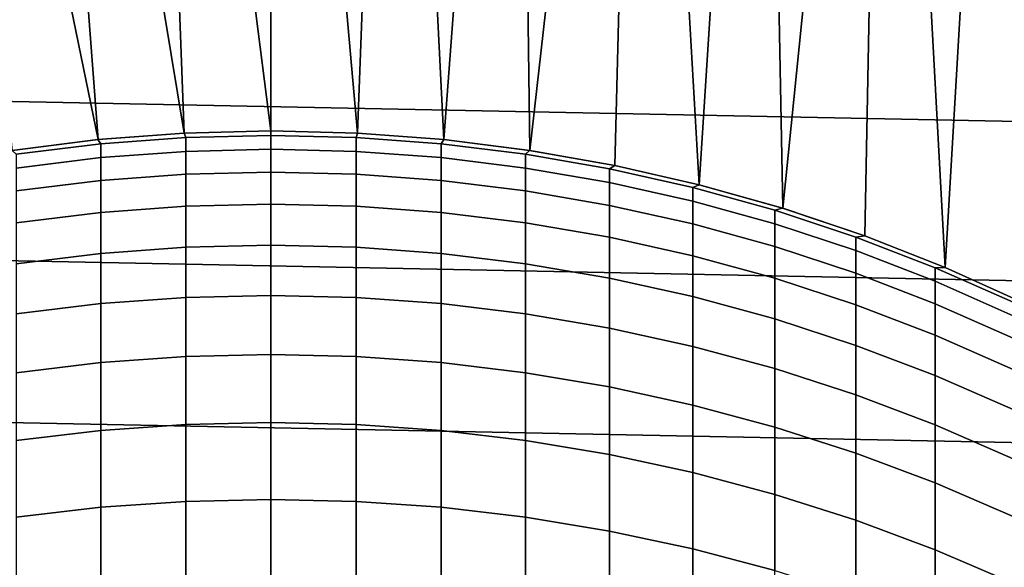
# Model space of a CAD drawing. Header units: metres. Extents: x -32 to 117, y -314 to 32.
# Tile 228 of 380: x -1.88 to 5.49, y 9.74 to 13.83. Entities that reach past the tile are written whole.
import ezdxf

# ---------------------------------------------------------------- set-up
doc = ezdxf.new("R2010")
doc.units = ezdxf.units.M
doc.layers.add('solid_24_501_064_XXX', color=7, linetype='CONTINUOUS')

msp = doc.modelspace()

# ---------------------------------------------------------------- linework, layer by layer
at = {"layer": 'solid_24_501_064_XXX'}
for points in [[(17.164658, 13.761341, 148.5), (3.335342, 21.745701, 148.5), (4.183744, 21.255875, 148.836288)], [(3.335342, 21.745701, 129.791641), (3.335342, 21.745701, 148.5), (17.164658, 13.761341, 148.5), (17.164658, 13.761341, 129.791641)], [(3.340253, 21.742865, 129.621338), (3.335342, 21.745701, 129.791641), (17.164658, 13.761341, 129.791641), (17.159746, 13.764176, 129.621338)], [(17.139305, 13.775978, 129.406357), (3.355197, 21.734238, 129.450684), (3.340253, 21.742865, 129.621338), (17.144802, 13.772804, 129.450684)], [(17.159746, 13.764176, 129.621338), (17.144802, 13.772804, 129.450684), (3.340253, 21.742865, 129.621338)], [(17.11982, 13.787229, 129.279663), (3.360694, 21.731064, 129.406357), (3.355197, 21.734238, 129.450684), (17.139305, 13.775978, 129.406357)], [(17.084394, 13.807681, 129.10791), (3.380181, 21.719812, 129.279663), (3.360694, 21.731064, 129.406357), (17.11982, 13.787229, 129.279663)], [(17.062336, 13.820416, 129.020355), (3.415605, 21.69936, 129.10791), (3.380181, 21.719812, 129.279663), (17.084394, 13.807681, 129.10791)], [(17.038164, 13.834373, 128.935287), (3.437664, 21.686625, 129.020355), (3.415605, 21.69936, 129.10791), (17.062336, 13.820416, 129.020355)], [(17.164658, 13.761341, 148.5), (4.183744, 21.255875, 148.836288), (16.316256, 14.251166, 148.836288)], [(-28.252819, 16.063238, -303.5), (28.869246, 14.927042, -303.5), (29.439856, 13.767515, -303.5), (-28.869246, 14.927042, -303.5)], [(-0.381237, 15.995437, 154.5), (0, 13, 154.5), (0, 16, 154.5)], [(0.381237, 15.995437, 154.5), (0, 16, 154.5), (0, 13, 154.5), (0.648364, 12.983813, 154.5)], [(-1.520795, 15.927556, 154.5), (-1.899464, 15.886844, 154.5), (-1.294274, 12.935404, 154.5)], [(-1.520795, 15.927556, 154.5), (-1.294274, 12.935404, 154.5), (-0.648364, 12.983813, 154.5), (-1.141563, 15.959223, 154.5)], [(-0.761759, 15.981845, 154.5), (-1.141563, 15.959223, 154.5), (-0.648364, 12.983813, 154.5)], [(-0.761759, 15.981845, 154.5), (-0.648364, 12.983813, 154.5), (0, 13, 154.5), (-0.381237, 15.995437, 154.5)], [(0.381237, 15.995437, 154.5), (0.648364, 12.983813, 154.5), (0.761759, 15.981845, 154.5)], [(1.141563, 15.959223, 154.5), (0.761759, 15.981845, 154.5), (0.648364, 12.983813, 154.5), (1.294274, 12.935404, 154.5)], [(1.141563, 15.959223, 154.5), (1.294274, 12.935404, 154.5), (1.520795, 15.927556, 154.5)], [(1.899464, 15.886844, 154.5), (1.520795, 15.927556, 154.5), (1.294274, 12.935404, 154.5), (1.937647, 12.854783, 154.5)], [(-2.277007, 15.837147, 154.5), (-1.937647, 12.854783, 154.5), (-1.294274, 12.935404, 154.5), (-1.899464, 15.886844, 154.5)], [(1.899464, 15.886844, 154.5), (1.937647, 12.854783, 154.5), (2.277007, 15.837147, 154.5)], [(2.653059, 15.778499, 154.5), (2.277007, 15.837147, 154.5), (1.937647, 12.854783, 154.5), (2.575884, 12.742232, 154.5)], [(3.028006, 15.710841, 154.5), (2.653059, 15.778499, 154.5), (2.575884, 12.742232, 154.5), (3.207769, 12.598022, 154.5)], [(3.028006, 15.710841, 154.5), (3.207769, 12.598022, 154.5), (3.401261, 15.634293, 154.5)], [(3.772177, 15.548978, 154.5), (3.401261, 15.634293, 154.5), (3.207769, 12.598022, 154.5), (3.831909, 12.422409, 154.5)], [(3.772177, 15.548978, 154.5), (3.831909, 12.422409, 154.5), (4.141077, 15.454817, 154.5)], [(4.50772, 15.351886, 154.5), (4.141077, 15.454817, 154.5), (3.831909, 12.422409, 154.5), (4.446179, 12.216023, 154.5)], [(4.871593, 15.240326, 154.5), (4.50772, 15.351886, 154.5), (4.446179, 12.216023, 154.5), (5.049695, 11.979173, 154.5)], [(4.871593, 15.240326, 154.5), (5.049695, 11.979173, 154.5), (5.232937, 15.120046, 154.5)], [(5.591569, 14.991123, 154.5), (5.232937, 15.120046, 154.5), (5.049695, 11.979173, 154.5), (5.640519, 11.712567, 154.5)], [(-28.869246, 14.927042, -303.5), (29.439856, 13.767515, -303.5), (29.963835, 12.586431, -303.5), (-29.439856, 13.767515, -303.5)], [(-29.439856, 13.767515, -303.5), (29.963835, 12.586431, -303.5), (30.440569, 11.385158, -303.5), (-29.963835, 12.586431, -303.5)], [(-0.648364, 12.983813, 154.5), (-1.294274, 12.935404, 154.5), (-1.294382, 12.9354, 183), (-0.647996, 12.98384, 183)], [(-0.63788, 12.950113, 184.99202), (-0.647996, 12.98384, 183), (-1.294382, 12.9354, 183), (-1.274223, 12.903202, 184.990402)], [(-0.647996, 12.98384, 183), (0, 13, 183), (0, 13, 154.5), (-0.648364, 12.983813, 154.5)], [(-0.63788, 12.950113, 184.99202), (0, 12.965763, 184.992554), (0, 13, 183), (-0.647996, 12.98384, 183)], [(0.648364, 12.983813, 154.5), (0, 13, 154.5), (0, 13, 183), (0.647996, 12.98384, 183)], [(0, 12.965763, 184.992554), (0.63788, 12.950113, 184.99202), (0.647996, 12.98384, 183), (0, 13, 183)], [(0.63788, 12.950113, 184.99202), (1.274223, 12.903202, 184.990402), (1.294382, 12.9354, 183), (0.647996, 12.98384, 183)], [(1.294274, 12.935404, 154.5), (0.648364, 12.983813, 154.5), (0.647996, 12.98384, 183), (1.294382, 12.9354, 183)], [(-1.294274, 12.935404, 154.5), (-1.937647, 12.854783, 154.5), (-1.937549, 12.854801, 183), (-1.294382, 12.9354, 183)], [(-1.274223, 12.903202, 184.990402), (-1.294382, 12.9354, 183), (-1.937549, 12.854801, 183), (-1.907496, 12.825141, 184.987717)], [(-1.907496, 12.722584, 186.975082), (-1.274223, 12.800507, 186.980453), (-1.274223, 12.903202, 184.990402), (-1.907496, 12.825141, 184.987717)], [(-1.274223, 12.800507, 186.980453), (-0.63788, 12.847335, 186.983673), (-0.63788, 12.950113, 184.99202), (-1.274223, 12.903202, 184.990402)], [(-0.63788, 12.847335, 186.983673), (0, 12.862957, 186.984741), (0, 12.965763, 184.992554), (-0.63788, 12.950113, 184.99202)], [(0.63788, 12.950113, 184.99202), (0, 12.965763, 184.992554), (0, 12.862957, 186.984741), (0.63788, 12.847335, 186.983673)], [(0.63788, 12.847335, 186.983673), (1.274223, 12.800507, 186.980453), (1.274223, 12.903202, 184.990402), (0.63788, 12.950113, 184.99202)], [(1.274223, 12.903202, 184.990402), (1.907496, 12.825141, 184.987717), (1.937549, 12.854801, 183), (1.294382, 12.9354, 183)], [(1.274223, 12.800507, 186.980453), (1.907496, 12.722584, 186.975082), (1.907496, 12.825141, 184.987717), (1.274223, 12.903202, 184.990402)], [(1.937647, 12.854783, 154.5), (1.294274, 12.935404, 154.5), (1.294382, 12.9354, 183), (1.937549, 12.854801, 183)], [(-1.274223, 12.629436, 188.965775), (-0.63788, 12.676126, 188.970612), (-0.63788, 12.847335, 186.983673), (-1.274223, 12.800507, 186.980453)], [(-0.63788, 12.676126, 188.970612), (0, 12.691703, 188.972229), (0, 12.862957, 186.984741), (-0.63788, 12.847335, 186.983673)], [(0.63788, 12.847335, 186.983673), (0, 12.862957, 186.984741), (0, 12.691703, 188.972229), (0.63788, 12.676126, 188.970612)], [(0.63788, 12.676126, 188.970612), (1.274223, 12.629436, 188.965775), (1.274223, 12.800507, 186.980453), (0.63788, 12.847335, 186.983673)], [(1.907496, 12.825141, 184.987717), (2.536174, 12.71612, 184.983978), (2.5759, 12.742243, 183), (1.937549, 12.854801, 183)], [(2.575884, 12.742232, 154.5), (1.937647, 12.854783, 154.5), (1.937549, 12.854801, 183), (2.5759, 12.742243, 183)], [(-1.907496, 12.551745, 188.957733), (-1.274223, 12.629436, 188.965775), (-1.274223, 12.800507, 186.980453), (-1.907496, 12.722584, 186.975082)], [(1.274223, 12.629436, 188.965775), (1.907496, 12.551745, 188.957733), (1.907496, 12.722584, 186.975082), (1.274223, 12.800507, 186.980453)], [(1.907496, 12.722584, 186.975082), (2.536174, 12.613756, 186.96759), (2.536174, 12.71612, 184.983978), (1.907496, 12.825141, 184.987717)], [(-0.63788, 12.436691, 190.950485), (0, 12.452202, 190.952637), (0, 12.691703, 188.972229), (-0.63788, 12.676126, 188.970612)], [(0.63788, 12.676126, 188.970612), (0, 12.691703, 188.972229), (0, 12.452202, 190.952637), (0.63788, 12.436691, 190.950485)], [(1.907496, 12.551745, 188.957733), (2.536174, 12.443239, 188.946503), (2.536174, 12.613756, 186.96759), (1.907496, 12.722584, 186.975082)], [(2.536174, 12.71612, 184.983978), (3.158742, 12.5764, 184.979172), (3.207846, 12.598004, 183), (2.5759, 12.742243, 183)], [(2.536174, 12.613756, 186.96759), (3.158742, 12.474284, 186.957977), (3.158742, 12.5764, 184.979172), (2.536174, 12.71612, 184.983978)], [(3.207769, 12.598022, 154.5), (2.575884, 12.742232, 154.5), (2.5759, 12.742243, 183), (3.207846, 12.598004, 183)], [(-1.907496, 12.312826, 190.93335), (-1.274223, 12.390195, 190.944061), (-1.274223, 12.629436, 188.965775), (-1.907496, 12.551745, 188.957733)], [(-1.274223, 12.390195, 190.944061), (-0.63788, 12.436691, 190.950485), (-0.63788, 12.676126, 188.970612), (-1.274223, 12.629436, 188.965775)], [(0.63788, 12.436691, 190.950485), (1.274223, 12.390195, 190.944061), (1.274223, 12.629436, 188.965775), (0.63788, 12.676126, 188.970612)], [(1.274223, 12.390195, 190.944061), (1.907496, 12.312826, 190.93335), (1.907496, 12.551745, 188.957733), (1.274223, 12.629436, 188.965775)], [(2.536174, 12.443239, 188.946503), (3.158742, 12.304179, 188.932114), (3.158742, 12.474284, 186.957977), (2.536174, 12.613756, 186.96759)], [(-29.963835, 12.586431, -303.5), (30.440569, 11.385158, -303.5), (30.869179, 10.16578, -303.5), (-30.440569, 11.385158, -303.5)], [(1.907496, 12.312826, 190.93335), (2.536174, 12.20477, 190.918381), (2.536174, 12.443239, 188.946503), (1.907496, 12.551745, 188.957733)], [(3.158742, 12.5764, 184.979172), (3.773701, 12.406318, 184.973328), (3.831817, 12.422446, 183), (3.207846, 12.598004, 183)], [(3.158742, 12.474284, 186.957977), (3.773701, 12.304504, 186.946289), (3.773701, 12.406318, 184.973328), (3.158742, 12.5764, 184.979172)], [(3.831909, 12.422409, 154.5), (3.207769, 12.598022, 154.5), (3.207846, 12.598004, 183), (3.831817, 12.422446, 183)], [(3.158742, 12.304179, 188.932114), (3.773701, 12.134902, 188.914581), (3.773701, 12.304504, 186.946289), (3.158742, 12.474284, 186.957977)], [(-1.907496, 12.006109, 192.899567), (-1.274223, 12.083064, 192.912933), (-1.274223, 12.390195, 190.944061), (-1.907496, 12.312826, 190.93335)], [(-1.274223, 12.083064, 192.912933), (-0.63788, 12.129312, 192.920959), (-0.63788, 12.436691, 190.950485), (-1.274223, 12.390195, 190.944061)], [(-0.63788, 12.129312, 192.920959), (0, 12.14474, 192.923645), (0, 12.452202, 190.952637), (-0.63788, 12.436691, 190.950485)], [(0.63788, 12.436691, 190.950485), (0, 12.452202, 190.952637), (0, 12.14474, 192.923645), (0.63788, 12.129312, 192.920959)], [(0.63788, 12.129312, 192.920959), (1.274223, 12.083064, 192.912933), (1.274223, 12.390195, 190.944061), (0.63788, 12.436691, 190.950485)], [(1.274223, 12.083064, 192.912933), (1.907496, 12.006109, 192.899567), (1.907496, 12.312826, 190.93335), (1.274223, 12.390195, 190.944061)], [(2.536174, 12.20477, 190.918381), (3.158742, 12.066288, 190.899216), (3.158742, 12.304179, 188.932114), (2.536174, 12.443239, 188.946503)], [(3.773701, 12.406318, 184.973328), (4.379568, 12.206285, 184.966446), (4.446262, 12.216004, 183), (3.831817, 12.422446, 183)], [(3.773701, 12.304504, 186.946289), (4.379568, 12.104825, 186.932541), (4.379568, 12.206285, 184.966446), (3.773701, 12.406318, 184.973328)], [(4.446179, 12.216023, 154.5), (3.831909, 12.422409, 154.5), (3.831817, 12.422446, 183), (4.446262, 12.216004, 183)], [(1.907496, 12.006109, 192.899567), (2.536174, 11.898632, 192.880905), (2.536174, 12.20477, 190.918381), (1.907496, 12.312826, 190.93335)], [(3.158742, 12.066288, 190.899216), (3.773701, 11.897714, 190.875885), (3.773701, 12.134902, 188.914581), (3.158742, 12.304179, 188.932114)], [(3.773701, 12.134902, 188.914581), (4.379568, 11.935815, 188.893982), (4.379568, 12.104825, 186.932541), (3.773701, 12.304504, 186.946289)], [(2.536174, 11.898632, 192.880905), (3.158742, 11.760891, 192.856979), (3.158742, 12.066288, 190.899216), (2.536174, 12.20477, 190.918381)], [(4.379568, 12.206285, 184.966446), (4.974885, 11.976782, 184.958557), (5.049653, 11.979191, 183), (4.446262, 12.216004, 183)], [(4.379568, 12.104825, 186.932541), (4.974885, 11.875729, 186.916763), (4.974885, 11.976782, 184.958557), (4.379568, 12.206285, 184.966446)], [(5.049695, 11.979173, 154.5), (4.446179, 12.216023, 154.5), (4.446262, 12.216004, 183), (5.049653, 11.979191, 183)], [(-1.274223, 11.708408, 194.870087), (-0.63788, 11.754352, 194.8797), (-0.63788, 12.129312, 192.920959), (-1.274223, 12.083064, 192.912933)], [(-0.63788, 11.754352, 194.8797), (0, 11.769679, 194.882904), (0, 12.14474, 192.923645), (-0.63788, 12.129312, 192.920959)], [(0.63788, 12.129312, 192.920959), (0, 12.14474, 192.923645), (0, 11.769679, 194.882904), (0.63788, 11.754352, 194.8797)], [(0.63788, 11.754352, 194.8797), (1.274223, 11.708408, 194.870087), (1.274223, 12.083064, 192.912933), (0.63788, 12.129312, 192.920959)], [(3.773701, 11.897714, 190.875885), (4.379568, 11.699452, 190.848434), (4.379568, 11.935815, 188.893982), (3.773701, 12.134902, 188.914581)], [(4.379568, 11.935815, 188.893982), (4.974885, 11.707397, 188.870331), (4.974885, 11.875729, 186.916763), (4.379568, 12.104825, 186.932541)], [(-1.907496, 11.631958, 194.85408), (-1.274223, 11.708408, 194.870087), (-1.274223, 12.083064, 192.912933), (-1.907496, 12.006109, 192.899567)], [(1.274223, 11.708408, 194.870087), (1.907496, 11.631958, 194.85408), (1.907496, 12.006109, 192.899567), (1.274223, 12.083064, 192.912933)], [(3.158742, 11.760891, 192.856979), (3.773701, 11.593219, 192.827866), (3.773701, 11.897714, 190.875885), (3.158742, 12.066288, 190.899216)], [(1.907496, 11.631958, 194.85408), (2.536174, 11.525187, 194.831741), (2.536174, 11.898632, 192.880905), (1.907496, 12.006109, 192.899567)], [(4.974885, 11.976782, 184.958557), (5.558216, 11.718361, 184.949677), (5.640489, 11.712595, 183), (5.049653, 11.979191, 183)], [(4.974885, 11.875729, 186.916763), (5.558216, 11.617767, 186.899002), (5.558216, 11.718361, 184.949677), (4.974885, 11.976782, 184.958557)], [(5.640519, 11.712567, 154.5), (5.049695, 11.979173, 154.5), (5.049653, 11.979191, 183), (5.640489, 11.712595, 183)], [(2.536174, 11.525187, 194.831741), (3.158742, 11.38835, 194.803085), (3.158742, 11.760891, 192.856979), (2.536174, 11.898632, 192.880905)], [(3.773701, 11.593219, 192.827866), (4.379568, 11.396018, 192.793625), (4.379568, 11.699452, 190.848434), (3.773701, 11.897714, 190.875885)], [(4.379568, 11.699452, 190.848434), (4.974885, 11.471982, 190.816956), (4.974885, 11.707397, 188.870331), (4.379568, 11.935815, 188.893982)], [(4.974885, 11.707397, 188.870331), (5.558216, 11.450197, 188.843704), (5.558216, 11.617767, 186.899002), (4.974885, 11.875729, 186.916763)], [(-1.274223, 11.266669, 196.813202), (-0.63788, 11.312256, 196.824387), (-0.63788, 11.754352, 194.8797), (-1.274223, 11.708408, 194.870087)], [(-0.63788, 11.312256, 196.824387), (0, 11.327463, 196.828125), (0, 11.769679, 194.882904), (-0.63788, 11.754352, 194.8797)], [(0.63788, 11.754352, 194.8797), (0, 11.769679, 194.882904), (0, 11.327463, 196.828125), (0.63788, 11.312256, 196.824387)], [(0.63788, 11.312256, 196.824387), (1.274223, 11.266669, 196.813202), (1.274223, 11.708408, 194.870087), (0.63788, 11.754352, 194.8797)], [(3.158742, 11.38835, 194.803085), (3.773701, 11.221777, 194.768219), (3.773701, 11.593219, 192.827866), (3.158742, 11.760891, 192.856979)], [(-1.907496, 11.190815, 196.794571), (-1.274223, 11.266669, 196.813202), (-1.274223, 11.708408, 194.870087), (-1.907496, 11.631958, 194.85408)], [(1.274223, 11.266669, 196.813202), (1.907496, 11.190815, 196.794571), (1.907496, 11.631958, 194.85408), (1.274223, 11.708408, 194.870087)], [(4.379568, 11.396018, 192.793625), (4.974885, 11.169765, 192.754333), (4.974885, 11.471982, 190.816956), (4.379568, 11.699452, 190.848434)], [(4.974885, 11.471982, 190.816956), (5.558216, 11.215852, 190.781494), (5.558216, 11.450197, 188.843704), (4.974885, 11.707397, 188.870331)], [(1.907496, 11.190815, 196.794571), (2.536174, 11.084875, 196.76857), (2.536174, 11.525187, 194.831741), (1.907496, 11.631958, 194.85408)], [(3.773701, 11.221777, 194.768219), (4.379568, 11.025871, 194.727219), (4.379568, 11.396018, 192.793625), (3.773701, 11.593219, 192.827866)], [(2.536174, 11.084875, 196.76857), (3.158742, 10.949104, 196.735229), (3.158742, 11.38835, 194.803085), (2.536174, 11.525187, 194.831741)], [(4.974885, 11.169765, 192.754333), (5.558216, 10.915006, 192.710083), (5.558216, 11.215852, 190.781494), (4.974885, 11.471982, 190.816956)], [(-30.440569, 11.385158, -303.5), (30.869179, 10.16578, -303.5), (31.248901, 8.930613, -303.5), (-30.869179, 10.16578, -303.5)], [(3.158742, 10.949104, 196.735229), (3.773701, 10.78383, 196.694656), (3.773701, 11.221777, 194.768219), (3.158742, 11.38835, 194.803085)], [(4.379568, 11.025871, 194.727219), (4.974885, 10.801104, 194.680176), (4.974885, 11.169765, 192.754333), (4.379568, 11.396018, 192.793625)], [(-1.274223, 10.758371, 198.73996), (-0.63788, 10.803545, 198.752716), (-0.63788, 11.312256, 196.824387), (-1.274223, 11.266669, 196.813202)], [(-0.63788, 10.803545, 198.752716), (0, 10.818615, 198.756973), (0, 11.327463, 196.828125), (-0.63788, 11.312256, 196.824387)], [(0.63788, 11.312256, 196.824387), (0, 11.327463, 196.828125), (0, 10.818615, 198.756973), (0.63788, 10.803545, 198.752716)], [(0.63788, 10.803545, 198.752716), (1.274223, 10.758371, 198.73996), (1.274223, 11.266669, 196.813202), (0.63788, 11.312256, 196.824387)], [(-1.907496, 10.683202, 198.71875), (-1.274223, 10.758371, 198.73996), (-1.274223, 11.266669, 196.813202), (-1.907496, 11.190815, 196.794571)], [(1.274223, 10.758371, 198.73996), (1.907496, 10.683202, 198.71875), (1.907496, 11.190815, 196.794571), (1.274223, 11.266669, 196.813202)], [(3.773701, 10.78383, 196.694656), (4.379568, 10.58945, 196.646942), (4.379568, 11.025871, 194.727219), (3.773701, 11.221777, 194.768219)], [(1.907496, 10.683202, 198.71875), (2.536174, 10.578218, 198.689117), (2.536174, 11.084875, 196.76857), (1.907496, 11.190815, 196.794571)], [(4.974885, 10.801104, 194.680176), (5.558216, 10.548016, 194.627197), (5.558216, 10.915006, 192.710083), (4.974885, 11.169765, 192.754333)], [(2.536174, 10.578218, 198.689117), (3.158742, 10.443674, 198.651138), (3.158742, 10.949104, 196.735229), (2.536174, 11.084875, 196.76857)], [(4.379568, 10.58945, 196.646942), (4.974885, 10.366433, 196.592194), (4.974885, 10.801104, 194.680176), (4.379568, 11.025871, 194.727219)], [(3.158742, 10.443674, 198.651138), (3.773701, 10.279893, 198.604904), (3.773701, 10.78383, 196.694656), (3.158742, 10.949104, 196.735229)], [(-1.274223, 10.184114, 200.648117), (-0.63788, 10.228823, 200.662415), (-0.63788, 10.803545, 198.752716), (-1.274223, 10.758371, 198.73996)], [(-0.63788, 10.228823, 200.662415), (0, 10.243738, 200.667191), (0, 10.818615, 198.756973), (-0.63788, 10.803545, 198.752716)], [(0.63788, 10.803545, 198.752716), (0, 10.818615, 198.756973), (0, 10.243738, 200.667191), (0.63788, 10.228823, 200.662415)], [(0.63788, 10.228823, 200.662415), (1.274223, 10.184114, 200.648117), (1.274223, 10.758371, 198.73996), (0.63788, 10.803545, 198.752716)], [(3.773701, 10.279893, 198.604904), (4.379568, 10.087269, 198.550522), (4.379568, 10.58945, 196.646942), (3.773701, 10.78383, 196.694656)], [(4.974885, 10.366433, 196.592194), (5.558216, 10.115316, 196.530548), (5.558216, 10.548016, 194.627197), (4.974885, 10.801104, 194.680176)], [(-1.907496, 10.109719, 200.624329), (-1.274223, 10.184114, 200.648117), (-1.274223, 10.758371, 198.73996), (-1.907496, 10.683202, 198.71875)], [(1.274223, 10.184114, 200.648117), (1.907496, 10.109719, 200.624329), (1.907496, 10.683202, 198.71875), (1.274223, 10.758371, 198.73996)], [(1.907496, 10.109719, 200.624329), (2.536174, 10.005817, 200.591095), (2.536174, 10.578218, 198.689117), (1.907496, 10.683202, 198.71875)], [(2.536174, 10.005817, 200.591095), (3.158742, 9.872659, 200.548508), (3.158742, 10.443674, 198.651138), (2.536174, 10.578218, 198.689117)], [(4.379568, 10.087269, 198.550522), (4.974885, 9.866267, 198.488129), (4.974885, 10.366433, 196.592194), (4.379568, 10.58945, 196.646942)], [(3.158742, 9.872659, 200.548508), (3.773701, 9.710564, 200.496674), (3.773701, 10.279893, 198.604904), (3.158742, 10.443674, 198.651138)], [(4.974885, 9.866267, 198.488129), (5.558216, 9.617418, 198.417892), (5.558216, 10.115316, 196.530548), (4.974885, 10.366433, 196.592194)], [(3.773701, 9.710564, 200.496674), (4.379568, 9.519924, 200.435699), (4.379568, 10.087269, 198.550522), (3.773701, 10.279893, 198.604904)], [(-1.907496, 9.471045, 202.509048), (-1.274223, 9.544578, 202.535385), (-1.274223, 10.184114, 200.648117), (-1.907496, 10.109719, 200.624329)], [(-1.274223, 9.544578, 202.535385), (-0.63788, 9.588768, 202.551224), (-0.63788, 10.228823, 200.662415), (-1.274223, 10.184114, 200.648117)], [(-0.63788, 9.588768, 202.551224), (0, 9.603511, 202.556503), (0, 10.243738, 200.667191), (-0.63788, 10.228823, 200.662415)], [(0.63788, 10.228823, 200.662415), (0, 10.243738, 200.667191), (0, 9.603511, 202.556503), (0.63788, 9.588768, 202.551224)], [(0.63788, 9.588768, 202.551224), (1.274223, 9.544578, 202.535385), (1.274223, 10.184114, 200.648117), (0.63788, 10.228823, 200.662415)], [(1.274223, 9.544578, 202.535385), (1.907496, 9.471045, 202.509048), (1.907496, 10.109719, 200.624329), (1.274223, 10.184114, 200.648117)], [(-30.869179, 10.16578, -303.5), (31.248901, 8.930613, -303.5), (31.579252, 7.6812, -303.5), (-31.248901, 8.930613, -303.5)], [(1.907496, 9.471045, 202.509048), (2.536174, 9.368347, 202.472275), (2.536174, 10.005817, 200.591095), (1.907496, 10.109719, 200.624329)], [(4.379568, 9.519924, 200.435699), (4.974885, 9.301198, 200.365753), (4.974885, 9.866267, 198.488129), (4.379568, 10.087269, 198.550522)], [(2.536174, 9.368347, 202.472275), (3.158742, 9.236732, 202.42514), (3.158742, 9.872659, 200.548508), (2.536174, 10.005817, 200.591095)], [(3.158742, 9.236732, 202.42514), (3.773701, 9.076515, 202.367752), (3.773701, 9.710564, 200.496674), (3.158742, 9.872659, 200.548508)], [(4.974885, 9.301198, 200.365753), (5.558216, 9.054913, 200.286987), (5.558216, 9.617418, 198.417892), (4.974885, 9.866267, 198.488129)]]:
    msp.add_3dface(points, dxfattribs=at)

doc.saveas('drawing.dxf')
